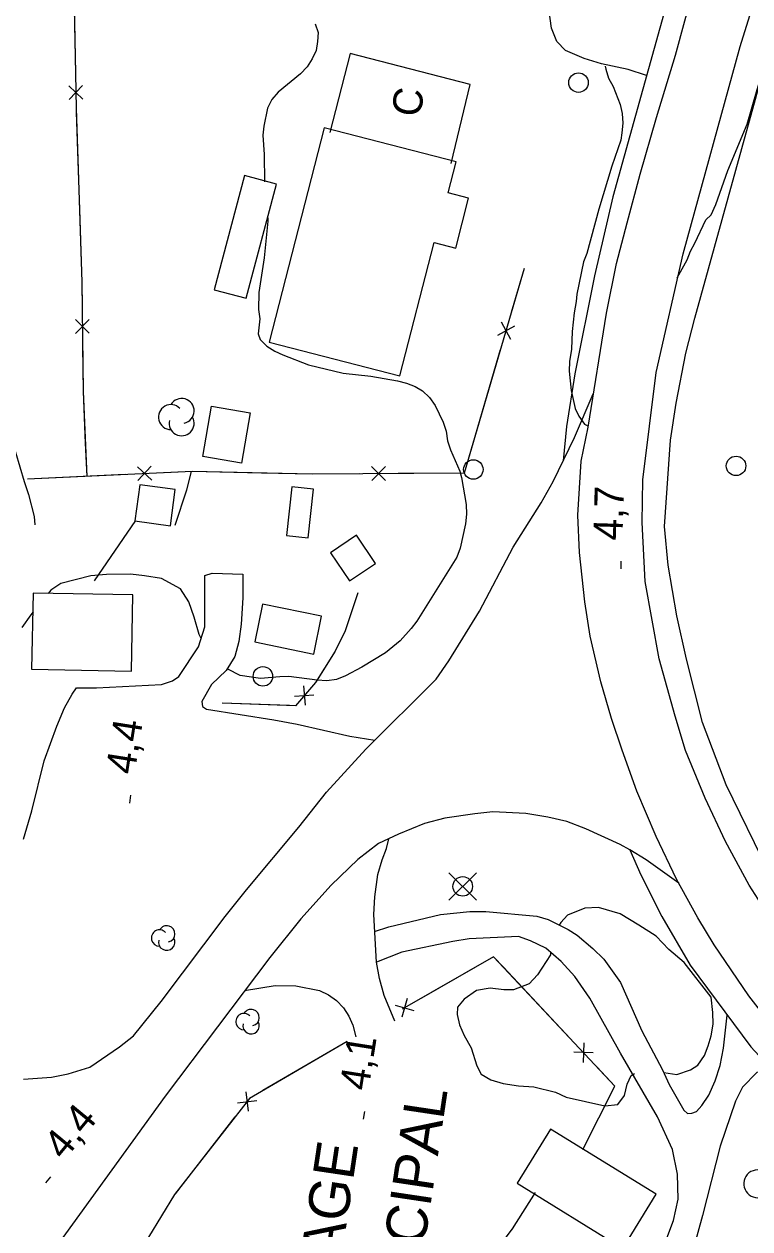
# Model space of a CAD drawing. Extents: x 282461 to 284471, y 5554090 to 5557646.
# Drawn here: x 283269.7 to 283344.2, y 5555176.2 to 5555299.8 of the extents above; entities that cross this region are included whole.
import ezdxf

# ---------------------------------------------------------------- set-up
doc = ezdxf.new("R2010")
doc.units = 0
for name, color, linetype in [('Niveau 1', 7, 'Continuous'), ('Niveau 19', 7, 'Continuous'), ('Niveau 2', 7, 'Continuous'), ('Niveau 21', 7, 'Continuous'), ('Niveau 22', 7, 'Continuous'), ('Niveau 3', 7, 'Continuous'), ('Niveau 31', 7, 'Continuous'), ('Niveau 36', 7, 'Continuous'), ('Niveau 37', 7, 'Continuous'), ('Niveau 44', 7, 'Continuous')]:
    doc.layers.add(name, color=color, linetype=linetype)

msp = doc.modelspace()

# ---------------------------------------------------------------- linework, layer by layer
at = {"layer": 'Niveau 1'}
for points in [[(283339.65, 5555279.69), (283340.17, 5555280.22), (283340.68, 5555281.27), (283341.91, 5555284.76), (283343.89, 5555289.53), (283344.89, 5555293.08), (283346.62, 5555298.72), (283349.74, 5555310.05)], [(283329.3, 5555295.48), (283329.37, 5555295.17), (283329.67, 5555294.25), (283330.15, 5555293.38), (283330.87, 5555291.53), (283331.05, 5555290.61), (283331.12, 5555289.62), (283331.02, 5555288.64), (283330.91, 5555287.88), (283330.01, 5555285.21), (283328.67, 5555280.79), (283327.45, 5555276.26), (283327.11, 5555275.38), (283326.4, 5555272.07), (283326.35, 5555271.32), (283326.13, 5555270.16), (283325.92, 5555268.24), (283325.88, 5555266.45), (283325.67, 5555265.17), (283325.62, 5555264.18), (283325.82, 5555262.21), (283326.25, 5555260.36), (283326.6, 5555259.56), (283327.19, 5555258.75), (283327.46, 5555258.61)], [(283336.7, 5555273.76), (283337.73, 5555275.61), (283338.06, 5555276.49), (283338.52, 5555277.3), (283339.65, 5555279.69)]]:
    msp.add_lwpolyline(points, dxfattribs=at)
at = {"layer": 'Niveau 19'}
for points in [[(283333.54, 5555294.51), (283331.68, 5555295.11), (283328.95, 5555295.71), (283327.16, 5555296.25), (283325.24, 5555297.07), (283324.36, 5555297.98), (283323.83, 5555299.37), (283323.57, 5555301.11), (283322.85, 5555303.24), (283321.67, 5555304.8), (283320.15, 5555305.88), (283318.23, 5555306.61), (283310.14, 5555308.75)], [(283269.68, 5555216.18), (283270.52, 5555219.08), (283271.79, 5555224.2), (283273.08, 5555227.78), (283273.87, 5555229.64), (283274.66, 5555231.04), (283275.12, 5555231.69), (283277.15, 5555231.71), (283283.81, 5555232.04), (283284.96, 5555232.4), (283285.6, 5555232.87), (283287.63, 5555235.89), (283288.26, 5555237.97), (283288.26, 5555243.22), (283289.01, 5555243.46), (283292.15, 5555243.37), (283292.18, 5555240.94), (283291.98, 5555238.21), (283291.76, 5555236.44), (283291.36, 5555234.91), (283290.44, 5555233.48), (283288.94, 5555232.05), (283287.96, 5555230.31), (283288.02, 5555229.79), (283288.43, 5555229.51), (283295.34, 5555228.4), (283297.72, 5555227.96), (283303.13, 5555226.74), (283305.7, 5555226.34)], [(283307.74, 5555197.5), (283306.66, 5555200.15), (283306.17, 5555201.89), (283305.86, 5555203.57), (283305.61, 5555208.45), (283305.71, 5555210.25), (283306.02, 5555212.55), (283306.46, 5555214.06), (283306.91, 5555215.22), (283307.14, 5555216.22)], [(283305.67, 5555206.69), (283307.14, 5555207.17), (283312.42, 5555208.46), (283315.44, 5555208.74), (283317.07, 5555208.76), (283322.31, 5555208.26), (283323.48, 5555207.92), (283325.52, 5555206.9), (283326.45, 5555206.33), (283328.05, 5555204.97), (283329.17, 5555203.88), (283330.88, 5555201.47), (283333.09, 5555196.5), (283335.21, 5555192.5), (283335.87, 5555191), (283337.39, 5555188.39), (283337.75, 5555188.04), (283338.21, 5555188.05), (283338.67, 5555188.23), (283339.24, 5555188.87), (283339.93, 5555189.92), (283340.61, 5555191.38), (283341.11, 5555192.95), (283341.44, 5555194.75), (283341.81, 5555198.11)], [(283334.85, 5555173.15), (283336.32, 5555177.05), (283336.81, 5555179.26), (283336.72, 5555181.81), (283336.23, 5555184.35), (283334.68, 5555187.7), (283330.9, 5555194.23), (283327.76, 5555199.88), (283326.22, 5555202.07), (283324.81, 5555203.62), (283323.23, 5555205), (283321.65, 5555205.74), (283320.43, 5555206.19), (283315.37, 5555205.94), (283313.69, 5555205.69), (283308.48, 5555204.59), (283305.87, 5555203.54)], [(283292.35, 5555200.64), (283295.49, 5555201.16), (283297.59, 5555201.14), (283300.03, 5555200.65), (283300.96, 5555200.19), (283301.78, 5555199.62), (283302.49, 5555198.87), (283303.02, 5555198.01), (283303.44, 5555197.09), (283303.75, 5555195.89)], [(283346.43, 5555192.51), (283345.84, 5555192.47), (283344.86, 5555192.23), (283343.41, 5555190.75), (283342.67, 5555189.29), (283341.1, 5555184.69), (283339.31, 5555177.58), (283337.77, 5555171.96)]]:
    msp.add_lwpolyline(points, dxfattribs=at)
at = {"layer": 'Niveau 2'}
for points in [[(283299.58, 5555299.8), (283299.88, 5555298.93), (283299.83, 5555298), (283299.67, 5555297.08), (283299.27, 5555296.2)], [(283299.27, 5555296.2), (283298.76, 5555295.38), (283298.07, 5555294.68), (283295.77, 5555292.8), (283295.14, 5555292.04), (283294.69, 5555291.16), (283294.3, 5555289.3), (283294.2, 5555288.38), (283294.34, 5555286.41), (283294.37, 5555283.6)], [(283294.71, 5555279.91), (283294.71, 5555279.57), (283294.35, 5555275.79), (283293.81, 5555272.25), (283293.77, 5555270.51), (283293.9, 5555269.53), (283293.74, 5555268.02), (283293.93, 5555267.44), (283294.63, 5555266.75), (283295.45, 5555266.24), (283296.27, 5555265.84), (283298.89, 5555264.82), (283302.44, 5555263.99), (283305.29, 5555263.67), (283308.02, 5555263.18), (283308.95, 5555262.96), (283309.83, 5555262.62), (283310.59, 5555262.16), (283311.29, 5555261.47), (283311.88, 5555260.67), (283312.72, 5555258.94), (283313.02, 5555258.01), (283313.15, 5555257.03), (283313.45, 5555256.1), (283314.4, 5555253.91), (283314.58, 5555253.27), (283315.08, 5555250.5), (283315.09, 5555249.51), (283314.99, 5555248.52), (283314.44, 5555246.02), (283314.1, 5555245.09), (283310, 5555238.55), (283309.43, 5555237.79), (283308.28, 5555236.51), (283306.79, 5555235.27), (283304.37, 5555233.8), (283302.69, 5555232.91), (283301.77, 5555232.55), (283300.78, 5555232.43), (283299.8, 5555232.48), (283296.89, 5555232.85), (283295.96, 5555232.84), (283293.99, 5555232.65), (283291.9, 5555232.97), (283290.61, 5555233.6), (283290.54, 5555233.65)], [(283287.89, 5555236.75), (283287.67, 5555237.16), (283287.18, 5555238.95), (283286.64, 5555240.51), (283285.76, 5555241.84), (283283.83, 5555242.92), (283282.08, 5555243.19), (283280.63, 5555243.35), (283278.2, 5555243.32), (283276.57, 5555243.19), (283273.51, 5555242.4), (283272.47, 5555241.7), (283272.21, 5555241.38)], [(283270.67, 5555239.5), (283270.41, 5555239.18), (283269.5, 5555237.9)], [(283335.32, 5555192.25), (283336.67, 5555192.03), (283338.06, 5555192.51), (283338.81, 5555192.98), (283339.5, 5555193.98), (283339.89, 5555194.97), (283340.17, 5555196.01), (283340.39, 5555197.18), (283340.37, 5555198.39), (283340.18, 5555199.96), (283337.41, 5555203.52), (283335.83, 5555204.84), (283334.53, 5555206.22), (283332.78, 5555207.36), (283330.85, 5555208.5), (283328.63, 5555209.17), (283327.24, 5555209.1), (283325.45, 5555208.39), (283324.76, 5555207.63), (283324.59, 5555207.36)], [(283323.7, 5555204.59), (283323.7, 5555204.31), (283322.39, 5555202.27), (283321.53, 5555201.33), (283319.91, 5555200.73), (283318.92, 5555200.72), (283317.53, 5555200.88), (283316.14, 5555200.64), (283314.87, 5555199.75), (283314.18, 5555198.94), (283314.13, 5555198.18), (283314.38, 5555197.14), (283314.86, 5555196.04), (283315.57, 5555194.77), (283316.17, 5555192.93), (283316.59, 5555192.06), (283317.58, 5555191.49), (283318.86, 5555191.1), (283320.43, 5555190.88), (283322, 5555190.78), (283324.21, 5555190.22)], [(283324.21, 5555190.22), (283325.32, 5555189.71), (283329.28, 5555188.83), (283330.61, 5555188.96), (283331.3, 5555189.89), (283331.58, 5555191.05), (283331.97, 5555191.93), (283332.32, 5555192.15)]]:
    msp.add_lwpolyline(points, dxfattribs=at)
at = {"layer": 'Niveau 21'}
for points in [[(283347.3, 5555195.93), (283344.05, 5555200.11), (283340.49, 5555205.33), (283338.83, 5555208.1), (283336.63, 5555212.07), (283334.54, 5555216.44), (283332.57, 5555221.11), (283331.05, 5555225.31), (283329.97, 5555228.54), (283328.88, 5555232.3), (283327.78, 5555236.98), (283327.22, 5555240.51), (283326.68, 5555245.58), (283326.52, 5555249.4), (283326.85, 5555254.95), (283327.56, 5555258.43), (283329.44, 5555270.13), (283330.47, 5555275.21), (283331.58, 5555279.4), (283332.91, 5555284.4), (283334.58, 5555290.21), (283336.52, 5555296.58), (283345.36, 5555329.07)], [(283385.76, 5555167.39), (283376.35, 5555176.92), (283372.22, 5555181.32), (283366.46, 5555186.83), (283359.32, 5555193.33), (283354.25, 5555199.31), (283349.15, 5555207.01), (283346.06, 5555212.84), (283341.71, 5555221.76), (283339.29, 5555228.15), (283337.65, 5555234.62), (283336.67, 5555239.08), (283335.79, 5555244.29), (283335.4, 5555248.23), (283336.02, 5555257.11), (283336.61, 5555260.89), (283337.58, 5555266.03), (283338.51, 5555269.61), (283344.73, 5555292.08), (283347.9, 5555303.94)], [(283376.19, 5555173.34), (283369.06, 5555180.44), (283363.67, 5555186.15), (283355.19, 5555195.92), (283351.18, 5555201.39), (283347.99, 5555205.59), (283345.93, 5555208.58), (283344.09, 5555211.46), (283341.64, 5555215.94), (283339.56, 5555220.38), (283337.57, 5555225.27), (283336.49, 5555228.79), (283334.84, 5555234.66), (283333.41, 5555242.59), (283333.1, 5555248.67), (283333.17, 5555253.02), (283334.53, 5555264.03), (283337.32, 5555276.23), (283343.15, 5555297.48), (283344.82, 5555302.89)], [(283335.49, 5555301.46), (283330.1, 5555282.05), (283328.22, 5555273.97), (283326.21, 5555263.9), (283325.34, 5555258.5), (283325, 5555254.97)], [(283269.69, 5555191.54), (283272.53, 5555191.75), (283274.26, 5555192.11), (283276.46, 5555192.77), (283279.5, 5555194.87), (283280.94, 5555195.99), (283283.79, 5555199.53), (283290.36, 5555208.23), (283292.53, 5555210.98), (283297.9, 5555217.39), (283300.75, 5555221.01), (283304.76, 5555225.4), (283311.99, 5555232.6), (283313.3, 5555234.47), (283316.43, 5555239.55), (283319.89, 5555246.13), (283322.74, 5555250.68), (283323.98, 5555252.87), (283326.17, 5555257.39), (283328.1, 5555261.87)], [(283336.86, 5555211.66), (283333.53, 5555214.07), (283331.85, 5555215.09), (283330.84, 5555215.63), (283327.35, 5555217.24), (283325.37, 5555217.97), (283323.45, 5555218.42), (283321.18, 5555218.8), (283317.8, 5555218.97), (283315.94, 5555218.78), (283312.86, 5555218.32), (283310.78, 5555217.78), (283308.11, 5555216.68), (283306.09, 5555215.74), (283303.97, 5555214.09), (283301.21, 5555211.45), (283298.12, 5555208), (283294.92, 5555204.03), (283284.2, 5555189.8), (283273.25, 5555174.7)], [(283331.85, 5555215.09), (283332.97, 5555212.5), (283335.13, 5555208.25), (283338.04, 5555203.26), (283344.24, 5555194.86), (283348.08, 5555190.74), (283351.07, 5555187.75), (283359.2, 5555179.16), (283363.15, 5555174.44)]]:
    msp.add_lwpolyline(points, dxfattribs=at)
at = {"layer": 'Niveau 22'}
msp.add_lwpolyline([(283263.85, 5555277.36), (283264.3, 5555274.98), (283264.64, 5555271.27), (283264.67, 5555269.21), (283266.31, 5555263.17), (283268.41, 5555257.39), (283269.74, 5555252.86), (283270.2, 5555251.53), (283270.75, 5555249.28), (283270.82, 5555248.41)], dxfattribs=at)
at = {"layer": 'Niveau 3'}
for p, q in [((283330.95, 5555243.9), (283330.97, 5555244.7)), ((283280.57, 5555219.88), (283280.69, 5555220.67)), ((283304.55, 5555187.45), (283304.67, 5555188.24)), ((283271.95, 5555180.92), (283272.46, 5555181.54))]:
    msp.add_line(p, q, dxfattribs=at)
at = {"layer": 'Niveau 31'}
for points in [[(283313.52, 5555285.49), (283315.46, 5555293.57), (283303.18, 5555296.75), (283301.07, 5555288.67)], [(283308.25, 5555263.71), (283311.78, 5555277.38), (283313.99, 5555276.81), (283315.31, 5555281.94), (283313.22, 5555282.48), (283314.04, 5555285.66), (283300.52, 5555289.15), (283294.85, 5555267.17), (283308.25, 5555263.71)], [(283295.62, 5555283.36), (283292.34, 5555284.24), (283289.21, 5555272.52), (283292.49, 5555271.65), (283295.62, 5555283.36)], [(283292.91, 5555259.92), (283292.02, 5555254.73), (283288.05, 5555255.41), (283288.94, 5555260.6), (283292.91, 5555259.92)], [(283281.59, 5555252.53), (283281.09, 5555248.81), (283284.75, 5555248.33), (283285.24, 5555252.05), (283281.59, 5555252.53)], [(283298.86, 5555247.08), (283299.41, 5555252.07), (283297.18, 5555252.31), (283296.63, 5555247.32), (283298.86, 5555247.08)], [(283303.11, 5555242.66), (283305.77, 5555244.46), (283303.83, 5555247.34), (283301.16, 5555245.54), (283303.11, 5555242.66)], [(283280.89, 5555241.22), (283270.65, 5555241.4), (283270.51, 5555233.6), (283280.75, 5555233.42), (283280.89, 5555241.22)], [(283300.24, 5555239.05), (283294.19, 5555240.29), (283293.4, 5555236.4), (283299.44, 5555235.16), (283300.24, 5555239.05)], [(283320.28, 5555180.88), (283331.12, 5555174.19), (283334.55, 5555179.75), (283323.71, 5555186.44), (283320.28, 5555180.88)]]:
    msp.add_lwpolyline(points, dxfattribs=at)
at = {"layer": 'Niveau 36'}
for p, q in [((283316.11, 5555209.91), (283313.29, 5555212.73)), ((283313.29, 5555209.91), (283316.11, 5555212.73))]:
    msp.add_line(p, q, dxfattribs=at)
for centre in [(283326.58, 5555293.78), (283315.8, 5555254.09), (283342.74, 5555254.46), (283294.22, 5555232.87), (283314.71, 5555211.33)]:
    msp.add_circle(centre, 1, dxfattribs=at)
at = {"layer": 'Niveau 37'}
for p, q in [((283274.32, 5555293.45), (283275.76, 5555292.07)), ((283274.34, 5555292.04), (283275.73, 5555293.48)), ((283274.99, 5555269.47), (283276.42, 5555268.07)), ((283275, 5555268.05), (283276.4, 5555269.49)), ((283320.03, 5555268.8), (283318.28, 5555267.84)), ((283319.64, 5555267.44), (283318.67, 5555269.2)), ((283282.83, 5555253.01), (283281.35, 5555254.37)), ((283281.41, 5555252.95), (283282.76, 5555254.43)), ((283306.79, 5555252.98), (283305.37, 5555254.39)), ((283305.38, 5555252.98), (283306.78, 5555254.4)), ((283298.39, 5555231.9), (283298.54, 5555229.91)), ((283297.47, 5555230.83), (283299.46, 5555230.98)), ((283307.78, 5555199.14), (283309.71, 5555198.61)), ((283309.01, 5555199.84), (283308.48, 5555197.91)), ((283327.13, 5555195.28), (283327.07, 5555193.28)), ((283328.1, 5555194.25), (283326.1, 5555194.31)), ((283292.47, 5555190.25), (283292.72, 5555188.26)), ((283291.6, 5555189.13), (283293.59, 5555189.37))]:
    msp.add_line(p, q, dxfattribs=at)
for points in [[(283296.39, 5555303.16), (283288.94, 5555305.57), (283279.22, 5555308.54), (283274.79, 5555305.24), (283275.07, 5555291.17), (283275.65, 5555273.32), (283275.78, 5555262.08), (283276.16, 5555253.39)], [(283274.8, 5555304.76), (283275, 5555294.76)], [(283275.08, 5555290.76), (283275.41, 5555280.77)], [(283275.41, 5555280.77), (283275.65, 5555273.32), (283275.68, 5555270.77)], [(283270.1, 5555253.15), (283286.98, 5555253.91), (283299.26, 5555253.64), (283314.9, 5555253.75), (283321.03, 5555274.74)], [(283319.72, 5555270.24), (283321.03, 5555274.74)], [(283275.73, 5555266.77), (283275.78, 5555262.08), (283276.01, 5555256.78)], [(283315.79, 5555256.8), (283318.59, 5555266.4)], [(283276.01, 5555256.78), (283276.16, 5555253.39)], [(283308.08, 5555253.7), (283314.9, 5555253.75), (283315.79, 5555256.8)], [(283270.1, 5555253.15), (283280.09, 5555253.6)], [(283284.09, 5555253.78), (283286.98, 5555253.91), (283294.08, 5555253.75)], [(283285.24, 5555248.38), (283286.42, 5555251.99), (283286.91, 5555253.9)], [(283285.24, 5555248.38), (283286.42, 5555251.99), (283286.91, 5555253.9)], [(283294.08, 5555253.75), (283299.26, 5555253.64), (283304.08, 5555253.67)], [(283276.96, 5555242.67), (283281.18, 5555248.86)], [(283276.96, 5555242.67), (283281.18, 5555248.86)], [(283303.95, 5555241.45), (283302.66, 5555237.55), (283301.64, 5555235.45), (283299.63, 5555232.26), (283297.57, 5555229.86), (283290.03, 5555230.13)], [(283303.95, 5555241.45), (283302.66, 5555237.55), (283301.64, 5555235.45), (283299.74, 5555232.44)], [(283296.95, 5555229.88), (283290.03, 5555230.13)], [(283327.04, 5555184.33), (283330.32, 5555190.85), (283317.88, 5555204.1), (283308.49, 5555198.73)], [(283318.89, 5555203.03), (283317.88, 5555204.1), (283310.48, 5555199.87)], [(283325.73, 5555195.74), (283318.89, 5555203.03)], [(283302.86, 5555195.41), (283292.85, 5555189.58), (283285.15, 5555179.72), (283282.48, 5555175.35), (283283.06, 5555170.44), (283283.52, 5555170.09)], [(283302.86, 5555195.41), (283294.22, 5555190.38)], [(283327.04, 5555184.33), (283330.32, 5555190.85), (283328.47, 5555192.82)], [(283291.36, 5555187.68), (283285.21, 5555179.79)], [(283285.21, 5555179.79), (283285.15, 5555179.72), (283282.48, 5555175.35), (283283.04, 5555170.6)], [(283287.71, 5555154.28), (283297.46, 5555147.6), (283304.77, 5555156.53), (283313.09, 5555167.28), (283319.83, 5555176.21), (283322.16, 5555179.94)], [(283319.75, 5555176.1), (283319.83, 5555176.21), (283322.16, 5555179.94)]]:
    msp.add_lwpolyline(points, dxfattribs=at)
at = {"layer": 'Niveau 44'}
for centre, radius, start, end in [((283284.79, 5555259.47), 1.28, 44.1154, 269.804), ((283285.89, 5555260.1), 1.28, 282.2692, 149.7263), ((283285.89, 5555258.83), 1.28, 166.9369, 29.6212), ((283283.63, 5555206.03), 0.842, 44.1154, 269.804), ((283284.36, 5555206.45), 0.842, 282.2692, 149.7263), ((283284.36, 5555205.61), 0.842, 166.9369, 29.6212), ((283292.29, 5555197.45), 0.842, 44.1154, 269.804), ((283293.01, 5555197.87), 0.842, 282.2692, 149.7263), ((283293.01, 5555197.03), 0.842, 166.9369, 29.6212), ((283344.96, 5555180.82), 1.43, 44.1154, 269.804)]:
    msp.add_arc(centre, radius, start, end, dxfattribs=at)

# ---------------------------------------------------------------- texts
at = {"layer": 'Niveau 3'}
for s, rotation, p in [('4,7  ', 88.2404, (283331.08, 5555246.78)), ('4,4  ', 81.0957, (283281.05, 5555222.72)), ('4,1  ', 81.0957, (283305.03, 5555190.29)), ('4,4  ', 50.4977, (283273.81, 5555183.12))]:
    msp.add_text(s, height=3, rotation=rotation, dxfattribs=at).set_placement(p)
at = {"layer": 'Niveau 31'}
for s, height, rotation, p in [('C', 3, 81.0598, (283310.34, 5555290.14)), ('MUNICIPAL', 4.2, 81.5139, (283308.66, 5555160.16)), ('GARAGE', 4.2, 81.5139, (283300.47, 5555161.04))]:
    msp.add_text(s, height=height, rotation=rotation, dxfattribs=at).set_placement(p)

doc.saveas('drawing.dxf')
